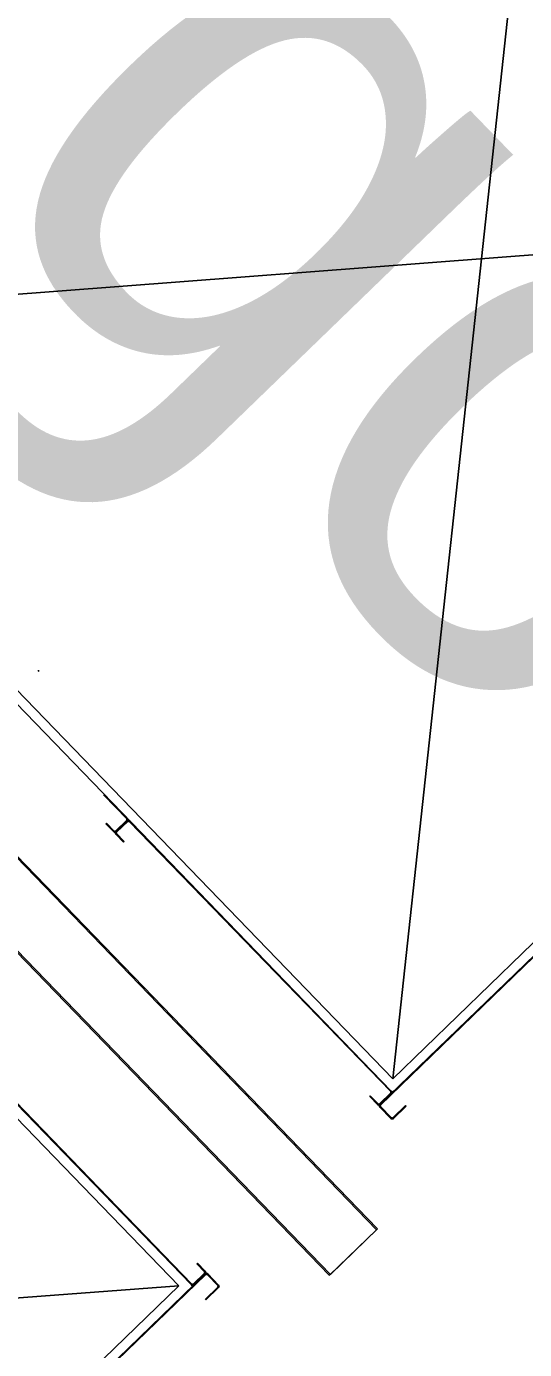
# Model space of a CAD drawing. Extents: x 468143 to 491361, y 1438528 to 1468730.
# Drawn here: x 490343.96 to 490346.5, y 1467627.25 to 1467633.98 of the extents above; entities that cross this region are included whole.
import ezdxf

# ---------------------------------------------------------------- set-up
doc = ezdxf.new("R2010")
doc.units = 0
doc.layers.add('Xreference_dp', color=7, linetype='Continuous')

msp = doc.modelspace()

# ---------------------------------------------------------------- linework, layer by layer
at = {"layer": 'Xreference_dp'}
for p, q in [((490345.8258, 1467628.6242), (490346.7307, 1467636.9826)), ((490345.8258, 1467628.6242), (490346.7307, 1467636.9826)), ((490345.7605, 1467628.4927), (490350.6036, 1467633.1799)), ((490345.7605, 1467628.4927), (490350.6036, 1467633.1799)), ((490350.47, 1467633.119), (490342.0945, 1467632.4795)), ((490350.47, 1467633.119), (490342.0945, 1467632.4795)), ((490345.8258, 1467628.6242), (490350.47, 1467633.119)), ((490345.8258, 1467628.6242), (490350.47, 1467633.119)), ((490340.9332, 1467632.8242), (490345.7432, 1467627.8542)), ((490340.9332, 1467632.8242), (490345.7432, 1467627.8542)), ((490340.9382, 1467632.829), (490345.7482, 1467627.859)), ((490340.9382, 1467632.829), (490345.7482, 1467627.859)), ((490340.6937, 1467632.5924), (490345.5037, 1467627.6224)), ((490340.6937, 1467632.5924), (490345.5037, 1467627.6224)), ((490340.6987, 1467632.5972), (490345.5087, 1467627.6272)), ((490340.6987, 1467632.5972), (490345.5087, 1467627.6272)), ((490341.9949, 1467632.5118), (490345.8182, 1467628.5613)), ((490341.9949, 1467632.5118), (490345.8182, 1467628.5613)), ((490342.0945, 1467632.4795), (490345.8258, 1467628.6242)), ((490342.0945, 1467632.4795), (490345.8258, 1467628.6242)), ((490340.9762, 1467631.5258), (490344.7995, 1467627.5754)), ((490340.9762, 1467631.5258), (490344.7995, 1467627.5754)), ((490341.0051, 1467631.4252), (490344.7364, 1467627.5699)), ((490341.0051, 1467631.4252), (490344.7364, 1467627.5699)), ((490344.4707, 1467629.9475), (490344.3532, 1467630.0689)), ((490344.4707, 1467629.9475), (490344.3532, 1467630.0689)), ((490344.3638, 1467629.9226), (490344.3669, 1467629.9255)), ((490344.3638, 1467629.9226), (490344.3669, 1467629.9255)), ((490344.403, 1467629.882), (490344.3638, 1467629.9226)), ((490344.403, 1467629.882), (490344.3638, 1467629.9226)), ((490344.4061, 1467629.885), (490344.3669, 1467629.9255)), ((490344.4061, 1467629.885), (490344.3669, 1467629.9255)), ((490344.4706, 1467629.9405), (490344.4131, 1467629.8849)), ((490344.4706, 1467629.9405), (490344.4131, 1467629.8849)), ((490344.4161, 1467629.8818), (490344.4735, 1467629.9374)), ((490344.4161, 1467629.8818), (490344.4735, 1467629.9374)), ((490344.4191, 1467629.8787), (490344.4765, 1467629.9344)), ((490344.4191, 1467629.8787), (490344.4765, 1467629.9344)), ((490345.8151, 1467628.5583), (490344.4835, 1467629.9342)), ((490345.8151, 1467628.5583), (490344.4835, 1467629.9342)), ((490344.4551, 1467629.8283), (490344.4159, 1467629.8688)), ((490344.4551, 1467629.8283), (490344.4159, 1467629.8688)), ((490344.4582, 1467629.8313), (490344.4189, 1467629.8718)), ((490344.4582, 1467629.8313), (490344.4189, 1467629.8718)), ((490344.4551, 1467629.8283), (490344.4582, 1467629.8313)), ((490344.4551, 1467629.8283), (490344.4582, 1467629.8313)), ((490346.652, 1467629.3495), (490345.7635, 1467628.4896)), ((490346.652, 1467629.3495), (490345.7635, 1467628.4896)), ((490344.8026, 1467627.5784), (490343.471, 1467628.9543)), ((490344.8026, 1467627.5784), (490343.471, 1467628.9543)), ((490345.7083, 1467628.5334), (490345.7114, 1467628.5364)), ((490345.7083, 1467628.5334), (490345.7114, 1467628.5364)), ((490345.7475, 1467628.4929), (490345.7083, 1467628.5334)), ((490345.7475, 1467628.4929), (490345.7083, 1467628.5334)), ((490345.7506, 1467628.4959), (490345.7114, 1467628.5364)), ((490345.7506, 1467628.4959), (490345.7114, 1467628.5364)), ((490345.815, 1467628.5514), (490345.7575, 1467628.4958)), ((490345.815, 1467628.5514), (490345.7575, 1467628.4958)), ((490345.8183, 1467628.5612), (490345.8246, 1467628.5547)), ((490345.8183, 1467628.5612), (490345.8246, 1467628.5547)), ((490345.7603, 1467628.4796), (490345.8159, 1467628.4222)), ((490345.7603, 1467628.4796), (490345.8159, 1467628.4222)), ((490345.7634, 1467628.4826), (490345.819, 1467628.4251)), ((490345.7634, 1467628.4826), (490345.819, 1467628.4251)), ((490345.826, 1467628.425), (490345.8901, 1467628.4871)), ((490345.826, 1467628.425), (490345.8901, 1467628.4871)), ((490345.829, 1467628.4219), (490345.8931, 1467628.484)), ((490345.829, 1467628.4219), (490345.8931, 1467628.484)), ((490345.8931, 1467628.484), (490345.8901, 1467628.4871)), ((490345.8931, 1467628.484), (490345.8901, 1467628.4871)), ((490345.7427, 1467627.8547), (490345.5032, 1467627.6229)), ((490345.7427, 1467627.8547), (490345.5032, 1467627.6229)), ((490345.5082, 1467627.6277), (490345.7478, 1467627.8595)), ((490345.5082, 1467627.6277), (490345.7478, 1467627.8595)), ((490344.87, 1467627.6308), (490340.0269, 1467622.9436)), ((490344.87, 1467627.6308), (490340.0269, 1467622.9436)), ((490343.9845, 1467626.7678), (490344.873, 1467627.6277)), ((490343.9845, 1467626.7678), (490344.873, 1467627.6277)), ((490344.8095, 1467627.5783), (490344.867, 1467627.6339)), ((490344.8095, 1467627.5783), (490344.867, 1467627.6339)), ((490344.831, 1467627.6844), (490344.8279, 1467627.6814)), ((490344.831, 1467627.6844), (490344.8279, 1467627.6814)), ((490344.8671, 1467627.6409), (490344.8279, 1467627.6814)), ((490344.8671, 1467627.6409), (490344.8279, 1467627.6814)), ((490344.8702, 1467627.6438), (490344.831, 1467627.6844)), ((490344.8702, 1467627.6438), (490344.831, 1467627.6844)), ((490344.88, 1467627.6276), (490344.9356, 1467627.5701)), ((490344.88, 1467627.6276), (490344.9356, 1467627.5701)), ((490344.883, 1467627.6306), (490344.9387, 1467627.5731)), ((490344.883, 1467627.6306), (490344.9387, 1467627.5731)), ((490344.7364, 1467627.5699), (490336.3528, 1467626.9388)), ((490344.7364, 1467627.5699), (490336.3528, 1467626.9388)), ((490344.7364, 1467627.5699), (490340.0921, 1467623.0751)), ((490344.7364, 1467627.5699), (490340.0921, 1467623.0751)), ((490344.7996, 1467627.5753), (490344.8059, 1467627.5688)), ((490344.7996, 1467627.5753), (490344.8059, 1467627.5688)), ((490344.9355, 1467627.5632), (490344.8714, 1467627.5011)), ((490344.9355, 1467627.5632), (490344.8714, 1467627.5011)), ((490344.9385, 1467627.5601), (490344.8744, 1467627.498)), ((490344.9385, 1467627.5601), (490344.8744, 1467627.498)), ((490344.8744, 1467627.498), (490344.8714, 1467627.5011)), ((490344.8744, 1467627.498), (490344.8714, 1467627.5011))]:
    msp.add_line(p, q, dxfattribs=at)
for centre, radius, start, end in [((490344.0171, 1467630.7003), 0.00492, 314.06299, 44.06303), ((490344.0171, 1467630.7003), 0.00492, 314.06299, 44.06303), ((490344.4671, 1467629.9441), 0.00492, 314.06303, 44.06303), ((490344.4671, 1467629.9441), 0.00492, 314.06303, 44.06303), ((490344.4671, 1467629.9441), 0.00922, 314.06303, 44.06303), ((490344.4671, 1467629.9441), 0.00922, 314.06303, 44.06303), ((490344.48, 1467629.9308), 0.00922, 44.06303, 134.06303), ((490344.48, 1467629.9308), 0.00922, 44.06303, 134.06303), ((490344.48, 1467629.9308), 0.00492, 44.06303, 134.06303), ((490344.48, 1467629.9308), 0.00492, 44.06303, 134.06303), ((490344.4097, 1467629.8884), 0.00922, 224.06303, 314.06303), ((490344.4097, 1467629.8884), 0.00922, 224.06303, 314.06303), ((490344.4097, 1467629.8884), 0.00492, 224.06303, 314.06303), ((490344.4097, 1467629.8884), 0.00492, 224.06303, 314.06303), ((490344.4225, 1467629.8752), 0.00922, 134.06303, 224.06303), ((490344.4225, 1467629.8752), 0.00922, 134.06303, 224.06303), ((490344.4225, 1467629.8752), 0.00492, 134.06303, 224.06303), ((490344.4225, 1467629.8752), 0.00492, 134.06303, 224.06303), ((490345.8116, 1467628.5549), 0.00492, 314.06303, 44.06303), ((490345.8116, 1467628.5549), 0.00492, 314.06303, 44.06303), ((490345.8116, 1467628.5549), 0.00922, 314.06303, 44.06303), ((490345.8116, 1467628.5549), 0.00922, 314.06303, 44.06303), ((490345.7541, 1467628.4993), 0.00922, 224.06303, 314.06303), ((490345.7541, 1467628.4993), 0.00922, 224.06303, 314.06303), ((490345.7541, 1467628.4993), 0.00492, 224.06303, 314.06303), ((490345.7541, 1467628.4993), 0.00492, 224.06303, 314.06303), ((490345.7669, 1467628.486), 0.00922, 134.06303, 224.06303), ((490345.7669, 1467628.486), 0.00922, 134.06303, 224.06303), ((490345.7669, 1467628.486), 0.00492, 134.06303, 224.06303), ((490345.7669, 1467628.486), 0.00492, 134.06303, 224.06303), ((490345.8226, 1467628.4286), 0.00922, 224.06303, 314.06303), ((490345.8226, 1467628.4286), 0.00922, 224.06303, 314.06303), ((490345.8226, 1467628.4286), 0.00492, 224.06303, 314.06303), ((490345.8226, 1467628.4286), 0.00492, 224.06303, 314.06303), ((490344.8636, 1467627.6374), 0.00492, 314.06303, 44.06303), ((490344.8636, 1467627.6374), 0.00492, 314.06303, 44.06303), ((490344.8636, 1467627.6374), 0.00922, 314.06303, 44.06303), ((490344.8636, 1467627.6374), 0.00922, 314.06303, 44.06303), ((490344.8764, 1467627.6242), 0.00922, 44.06303, 134.06303), ((490344.8764, 1467627.6242), 0.00922, 44.06303, 134.06303), ((490344.8764, 1467627.6242), 0.00492, 44.06303, 134.06303), ((490344.8764, 1467627.6242), 0.00492, 44.06303, 134.06303), ((490344.8061, 1467627.5818), 0.00922, 224.06303, 314.06303), ((490344.8061, 1467627.5818), 0.00922, 224.06303, 314.06303), ((490344.8061, 1467627.5818), 0.00492, 224.06303, 314.06303), ((490344.8061, 1467627.5818), 0.00492, 224.06303, 314.06303), ((490344.932, 1467627.5667), 0.00492, 314.06303, 44.06303), ((490344.932, 1467627.5667), 0.00492, 314.06303, 44.06303), ((490344.932, 1467627.5667), 0.00922, 314.06303, 44.06303), ((490344.932, 1467627.5667), 0.00922, 314.06303, 44.06303)]:
    msp.add_arc(centre, radius, start, end, dxfattribs=at)

# ---------------------------------------------------------------- texts
msp.add_text('gov', height=2.8, rotation=314.06303, dxfattribs=at).set_placement((490343.6135, 1467633.1557))
msp.add_text('gov', height=2.8, rotation=314.06303, dxfattribs=at).set_placement((490343.6135, 1467633.1557))

doc.saveas('drawing.dxf')
